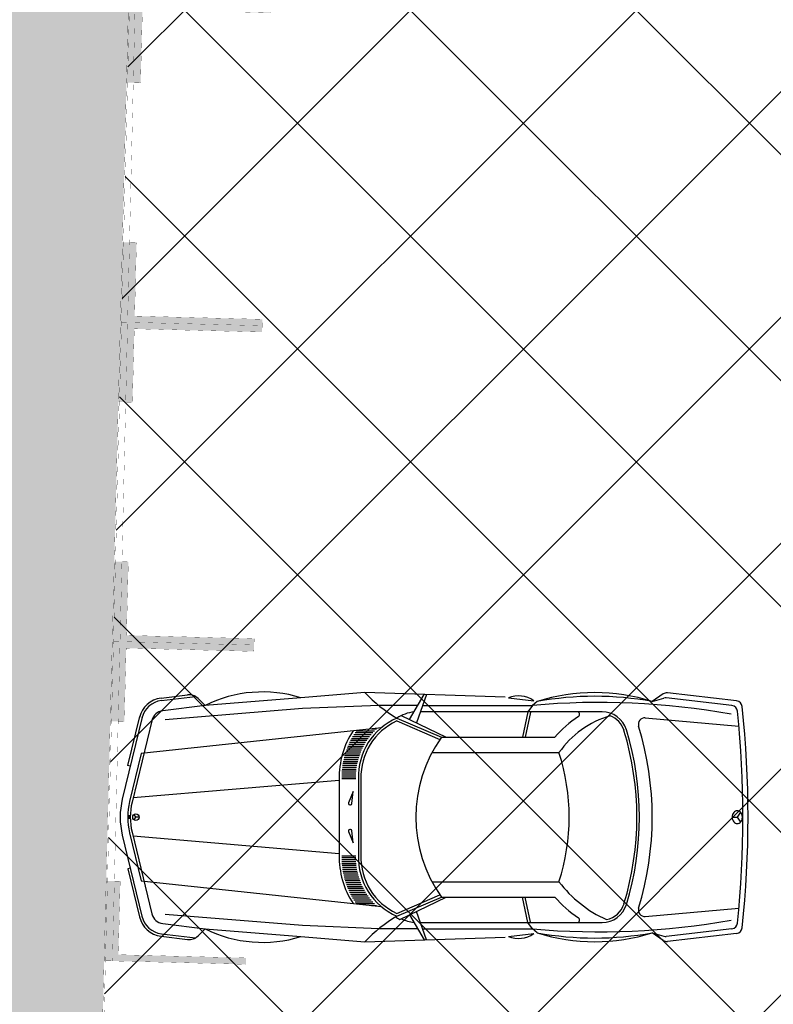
# Model space of a CAD drawing. Header units: millimetres. Extents: x 747415 to 1601423, y -236173 to 551995.
# Tile 518 of 549: x 1195488 to 1201387, y 200817 to 208523. Entities that reach past the tile are written whole.
import ezdxf

# ---------------------------------------------------------------- set-up
doc = ezdxf.new("R2010")
doc.units = ezdxf.units.MM
doc.header["$LTSCALE"] = 100
doc.header["$MEASUREMENT"] = 0
doc.linetypes.add('DASHED2', pattern=[9.525, 6.35, -3.175])
doc.layers.get('0').update_dxf_attribs({"linetype": 'CONTINUOUS', "lineweight": 0})
for name, color, linetype in [('T--A9041_VERHARDING_Parkeren', 9, 'CONTINUOUS'), ('T--L9041_VERHARDING_Wegen', 7, 'CONTINUOUS'), ('T--L9082_INRICHTING_SPECIFIEK_Auto', 8, 'CONTINUOUS')]:
    doc.layers.add(name, color=color, linetype=linetype)
for name, color, linetype, lineweight in [('T--A9041_VERHARDING_Wegen', 21, 'CONTINUOUS', 0), ('T--A9042_BEPLANTING', 90, 'CONTINUOUS', 0), ('T--L9067_BEHEERVOORZIENING_Belijning', 7, 'DASHED2', 0)]:
    doc.layers.add(name, color=color, linetype=linetype, lineweight=lineweight)
doc.layers.add('T--A9072_BELIJNING', color=7, linetype='CONTINUOUS', lineweight=0, true_color=0xffffff)

# ---------------------------------------------------------------- blocks, each defined once
blk = doc.blocks.new('auto09')
for points in [[(-4594.1, 932), (-4388.1, 957.8)], [(-4591.6, 912.2), (-4326.1, 945.3)], [(-1900, 938.8), (-3000, 975), (-3500, 934.7), (-4250, 874.2), (-4581.7, 832.8)], [(-4250, 874.2), (-4305, 929.2)], [(-2649.6, 763.9), (-2535.4, 959.7)], [(-2517.5, 959.1), (-2594.3, 737.1)], [(-1875.7, 933.5), (-1677.9, 911.4)], [(-665.6, 964.1), (-750, 905), (-659.8, 931.8)], [(-126.1, 873.6), (-639.8, 933.5)], [(-89.6, 909.6), (-631.1, 972.8)], [(-2584.8, 875), (-2890.7, 875), (-3487.6, 849.1), (-4561.4, 762.1)], [(-2546.7, 875), (-1686.5, 875), (-1723.7, 825), (-1764.2, 625)], [(-1650, 905), (-1686.5, 875)], [(-4742.5, 783), (-4898, 141.4)], [(-4835.3, 400), (-4854.8, 404.7), (-4761.9, 787.7)], [(-2750, 775), (-2400, 625), (-1513.4, 625)], [(-2714.2, 795.1), (-2362.7, 625)], [(-1143.1, 825), (-1338.3, 825), (-2563.9, 825)], [(-1704.1, 821), (-1743.8, 625)], [(-804.1, 777.1), (-71.2, 713.2)], [(-2870.3, 700), (-4749.9, 497.7), (-4840.9, 122.5)], [(-4664.7, 764.2), (-4821.4, 117.8)], [(-2749.8, 753.1), (-2411.7, 608.3)], [(-2474.2, 505), (-1480, 505)], [(-3200, 287.2), (-4813.6, 150)], [(-3200, 300), (-3200, -300)], [(-3050, 300), (-3050, -300)], [(-3030, 300), (-3030, -300)], [(-3102.1, 106.8), (-3091.7, 200), (-3127, 113.1)], [(-4835.4, 9.7), (-4855.4, 9.7)], [(-4766.9, 0), (-4791.9, 0), (-4804.4, 21.7)], [(-4804.4, -21.7), (-4791.9, 0)], [(-124.1, 0), (-84.1, 0)], [(-58.7, 38.6), (-84.1, 0), (-58.7, -38.6)], [(-4835.4, -9.7), (-4855.4, -9.7)], [(-4898, -141.4), (-4744.2, -776)], [(-4840.9, -122.5), (-4749.9, -497.7), (-2870.3, -700)], [(-4821.4, -117.8), (-4666.5, -757.1)], [(-3200, -287.2), (-4813.6, -150)], [(-3127, -113.1), (-3091.7, -200), (-3102.1, -106.8)], [(-4835.3, -400), (-4854.8, -404.7), (-4763.6, -780.7)], [(-2474.2, -505), (-1480, -505)], [(-2749.8, -753.1), (-2411.7, -608.3)], [(-2750, -775), (-2400, -625), (-1513.4, -625)], [(-2725.6, -800.6), (-2362.7, -625)], [(-1650, -905), (-1686.5, -875), (-1723.7, -825), (-1764.2, -625)], [(-1704.1, -821), (-1743.8, -625)], [(-2584.8, -875), (-2890.7, -875), (-3487.6, -849.1), (-4561.4, -762.1)], [(-2649.6, -763.9), (-2535.4, -959.7)], [(-2517.5, -959.1), (-2594.3, -737.1)], [(-804.1, -777.1), (-71.2, -713.2)], [(-4581.7, -832.8), (-4250, -874.2), (-3500, -934.7), (-3000, -975), (-1900, -938.8)], [(-2563.9, -825), (-1143.1, -825)], [(-4591.6, -912.2), (-4326.1, -945.3)], [(-4250, -874.2), (-4305, -929.2)], [(-2546.7, -875), (-1686.5, -875)], [(-1875.7, -933.5), (-1677.9, -911.4)], [(-665.6, -964.1), (-750, -905), (-659.8, -931.8)], [(-126.1, -873.6), (-639.8, -933.5)], [(-89.6, -909.6), (-631.1, -972.8)], [(-4594.1, -932), (-4388.1, -957.8)]]:
    blk.add_lwpolyline(points)
at = {"color": 0}
for points in [[(-3103.3, 616.7), (-2973.9, 616.7)], [(-3094.9, 631.7), (-2962.9, 631.7)], [(-3085.9, 646.7), (-2951, 646.7)], [(-3076.4, 661.7), (-2938.2, 661.7)], [(-3066.2, 676.7), (-2924.4, 676.7)], [(-2947.3, 691.7), (-2909.4, 691.7)], [(-3137.9, 541.7), (-3018.2, 541.7)], [(-3131.9, 556.7), (-3010.6, 556.7)], [(-3125.5, 571.7), (-3002.5, 571.7)], [(-3118.6, 586.7), (-2993.7, 586.7)], [(-3111.2, 601.7), (-2984.2, 601.7)], [(-3161.5, 466.7), (-3047.5, 466.7)], [(-3157.6, 481.7), (-3042.6, 481.7)], [(-3153.3, 496.7), (-3037.3, 496.7)], [(-3148.6, 511.7), (-3031.5, 511.7)], [(-3143.5, 526.7), (-3025.1, 526.7)], [(-3175.4, 391.7), (-3064.4, 391.7)], [(-3173.4, 406.7), (-3061.9, 406.7)], [(-3171, 421.7), (-3059, 421.7)], [(-3168.2, 436.7), (-3055.6, 436.7)], [(-3165.1, 451.7), (-3051.8, 451.7)], [(-3180.2, 316.7), (-3070.2, 316.7)], [(-3180, 331.7), (-3069.9, 331.7)], [(-3179.4, 346.7), (-3069.2, 346.7)], [(-3178.4, 361.7), (-3068, 361.7)], [(-3177.1, 376.7), (-3066.4, 376.7)], [(-3180.1, 301.7), (-3070.1, 301.7)], [(-3180.1, -301.7), (-3070.1, -301.7)], [(-3180.2, -316.7), (-3070.2, -316.7)], [(-3180, -331.7), (-3069.9, -331.7)], [(-3179.4, -346.7), (-3069.2, -346.7)], [(-3178.4, -361.7), (-3068, -361.7)], [(-3177.1, -376.7), (-3066.4, -376.7)], [(-3175.4, -391.7), (-3064.4, -391.7)], [(-3173.4, -406.7), (-3061.9, -406.7)], [(-3171, -421.7), (-3059, -421.7)], [(-3168.2, -436.7), (-3055.6, -436.7)], [(-3165.1, -451.7), (-3051.8, -451.7)], [(-3161.5, -466.7), (-3047.5, -466.7)], [(-3157.6, -481.7), (-3042.6, -481.7)], [(-3153.3, -496.7), (-3037.3, -496.7)], [(-3148.6, -511.7), (-3031.5, -511.7)], [(-3143.5, -526.7), (-3025.1, -526.7)], [(-3137.9, -541.7), (-3018.2, -541.7)], [(-3131.9, -556.7), (-3010.6, -556.7)], [(-3125.5, -571.7), (-3002.5, -571.7)], [(-3118.6, -586.7), (-2993.7, -586.7)], [(-3111.2, -601.7), (-2984.2, -601.7)], [(-3103.3, -616.7), (-2973.9, -616.7)], [(-3094.9, -631.7), (-2962.9, -631.7)], [(-3085.9, -646.7), (-2951, -646.7)], [(-3076.4, -661.7), (-2938.2, -661.7)], [(-3066.2, -676.7), (-2924.4, -676.7)], [(-2947.3, -691.7), (-2909.4, -691.7)]]:
    blk.add_lwpolyline(points, dxfattribs=at)
blk.add_circle((-4791.9, 0), 25)
for centre, radius, start, end in [((-4569.3, 733.6), 200, 97.11891, 166.37301), ((-4375.7, 858.5), 100, 45, 97.11891), ((-3799.5, -32.3), 1012.3, 72.79174, 116.42687), ((-2067.3, 1884.6), 1302.8, 224.28235, 238.39804), ((-1796.7, 744.1), 205.2, 54.62698, 112.627), ((-1200, -506.4), 1481.4, 72.31637, 107.68363), ((-1200, -1558.2), 2504, 79.6469, 100.3531), ((-636.9, 923.1), 50, 83.34557, 124.99202), ((-645.6, 883.9), 50, 83.34557, 106.55653), ((-4569.3, 733.6), 180, 97.11891, 166.37301), ((-1168.5, -5077.3), 5974.8, 80.00387, 94.97394), ((-131.9, 823.9), 50, 5.82009, 83.34557), ((-95.4, 860), 50, 6.04557, 83.34557), ((-8215.3, 0), 8215.3, 353.95443, 6.04557), ((-4569.3, 733.6), 100, 97.11891, 166.37301), ((-2546.2, 314), 504, 113.85459, 181.59412), ((-2579.8, 514.5), 311.2, 96.44152, 123.15142), ((-862.6, 70.9), 854.7, 122.94071, 139.58811), ((-862.6, 70.9), 754.7, 106.74929, 144.88805), ((-1338.3, 805), 20, 302.94071, 90), ((-1143.1, 625), 200, 16.95049, 90), ((-1143.1, 625), 180, 16.95049, 69.50583), ((-808.4, 727.3), 50, 85.0236, 196.95556), ((-8215.3, 0), 8175.3, 354.17991, 5.82009), ((-2546.2, 314), 484, 114.87685, 181.59412), ((-3193.8, 0), 2443.7, 343.04444, 16.95556), ((-2546.2, 314), 654, 146.36607, 181.59412), ((-1523.4, 0), 1076.6, 144.51066, 215.48934), ((-3193.8, 0), 2323.7, 343.04951, 16.95049), ((-3193.8, 0), 2343.7, 343.04951, 16.95049), ((-3033.9, 0), 1633.9, 341.99649, 18.00351), ((-4314.9, 0), 600, 166.37301, 193.62699), ((-4335.5, 0), 520, 166.37301, 193.62699), ((-4335.5, 0), 500, 166.37301, 193.62699), ((-3115, 108.2), 13, 157.88876, 353.67711), ((-61.8, 0), 62.3, 161.66631, 180), ((-61.8, 0), 62.3, 180, 198.33369), ((-72.7, 3.6), 50.8, 141.34019, 161.66631), ((-79.7, 9.2), 41.9, 117.37363, 141.34019), ((-84.1, 17.7), 32.3, 90, 117.37363), ((-84.1, 17.7), 32.3, 62.62637, 90), ((-88.5, 9.2), 41.9, 38.65981, 62.62637), ((-95.5, 3.6), 50.8, 18.33369, 38.65981), ((-106.4, 0), 62.3, 0, 18.33369), ((-72.7, -3.6), 50.8, 198.33369, 218.65981), ((-79.7, -9.2), 41.9, 218.65981, 242.62637), ((-84.1, -17.7), 32.3, 242.62637, 270), ((-84.1, -17.7), 32.3, 270, 297.37363), ((-88.5, -9.2), 41.9, 297.37363, 321.34019), ((-95.5, -3.6), 50.8, 321.34019, 341.66631), ((-106.4, 0), 62.3, 341.66631, 0), ((-3115, -108.2), 13, 6.32289, 202.11124), ((-2546.2, -314), 654, 178.40588, 213.63393), ((-2546.2, -314), 504, 178.40588, 246.14541), ((-2546.2, -314), 484, 178.40588, 245.12315), ((-719.6, 67.9), 952.1, 216.99463, 245.94303), ((-862.6, -70.9), 854.7, 220.41189, 237.05929), ((-1143.1, -625), 200, 270, 343.04951), ((-1143.1, -625), 180, 281.35433, 343.04951), ((-4569.3, -733.6), 100, 193.62699, 262.88109), ((-808.4, -727.3), 50, 163.04444, 274.9764), ((-4569.3, -733.6), 200, 193.62699, 262.88109), ((-4569.3, -733.6), 180, 193.62699, 262.88109), ((-2067.3, -1884.6), 1302.8, 121.60196, 135.71765), ((-2579.8, -514.5), 321.2, 236.01938, 243.00055), ((-2579.8, -514.5), 311.2, 244.4102, 263.55848), ((-1168.5, 5077.3), 5974.8, 265.02606, 279.99613), ((-1338.3, -805), 20, 270, 57.05929), ((-131.9, -823.9), 50, 276.65443, 354.17991), ((-3799.5, 32.3), 1012.3, 243.57313, 287.20826), ((-1796.7, -744.1), 205.2, 247.373, 305.37302), ((-1200, 1558.2), 2504, 259.6469, 280.3531), ((-1200, 506.4), 1481.4, 252.31637, 287.68363), ((-95.4, -860), 50, 276.65443, 353.95443), ((-4375.7, -858.5), 100, 262.88109, 315), ((-636.9, -923.1), 50, 235.00798, 276.65443), ((-645.6, -883.9), 50, 253.44347, 276.65443)]:
    blk.add_arc(centre, radius, start, end)
blk.add_solid([(-4855.4, 9.7), (-4835.4, 9.7), (-4855.4, -9.7), (-4835.4, -9.7)])
blk = doc.blocks.new('9041_parkeerplaats_2500x5000_hoeklijn')
at = {"layer": 'T--A9072_BELIJNING', "linetype": 'Continuous'}
h = blk.add_hatch(color=256, dxfattribs=at)
h.paths.add_polyline_path([(-1200, -1390), (-1250, -1390), (-1250, -2500), (-625, -2500), (-625, -2390), (-1200, -2390)])
h.paths.add_polyline_path([(1250, -1390), (1200, -1390), (1200, -2390), (625, -2390), (625, -2500), (1250, -2500)])
at = {"layer": 'T--L9067_BEHEERVOORZIENING_Belijning', "const_width": 1}
for points in [[(-1200, -1390), (-1250, -1390), (-1250, -2500), (-625, -2500), (-625, -2390), (-1200, -2390)], [(1250, -1390), (1200, -1390), (1200, -2390), (625, -2390), (625, -2500), (1250, -2500)]]:
    blk.add_lwpolyline(points, close=True, dxfattribs=at)
blk = doc.blocks.new('*U277')
at = {"layer": 'T--L9067_BEHEERVOORZIENING_Belijning'}
blk.add_blockref('9041_parkeerplaats_2500x5000_hoeklijn', (0, 1945, -0.5), dxfattribs=at)
blk = doc.blocks.new('*U278')
at = {"layer": 'T--L9067_BEHEERVOORZIENING_Belijning', "color": 0, "linetype": 'ByBlock', "lineweight": -2, "transparency": 16777216}
for p in [(30000, 0), (32500, 0), (35000, 0)]:
    blk.add_blockref('*U277', p, dxfattribs=at)

msp = doc.modelspace()

# ---------------------------------------------------------------- hatches: boundary and pattern name
at = {"layer": 'T--A9041_VERHARDING_Parkeren', "linetype": 'Continuous'}
h = msp.add_hatch(dxfattribs=at)
h.set_pattern_fill('ANSI37', color=256, scale=10000, style=0)
h.paths.add_polyline_path([(1196976.756, 233647.586), (1207473.356, 233383.525), (1207473.356, 200429.823), (1196096.768, 198667.408)])
at = {"layer": 'T--A9041_VERHARDING_Wegen'}
h = msp.add_hatch(dxfattribs=at)
h.set_pattern_fill('AR-HBONE', color=256, scale=100, style=0)
h.paths.add_polyline_path([(1157219.877, 186989.02), (1166013.356, 188713.845), (1171076.5, 182434.5), (1191537.356, 182434.5), (1191537.356, 190613.845), (1191120.175, 198269.487), (1192222.6, 243789.818), (1212387.27, 243997.91), (1211269.113, 199451.254), (1213661.693, 196083.121), (1212680.034, 153087.458), (1212973.022, 136685.342), (1196565.863, 137581.2), (1190892.469, 143209.936), (1190892.469, 149163.108), (1190746.023, 149516.661), (1190392.469, 149663.108), (1185587.356, 149671.978), (1185587.356, 154063.108), (1189387.356, 154063.108), (1189740.909, 154209.554), (1189887.356, 154563.108), (1189887.356, 162563.108), (1189740.909, 162916.661), (1189387.356, 163063.108), (1185387.356, 163063.108), (1185387.356, 165563.108), (1189387.356, 165563.108), (1189740.909, 165709.554), (1189887.356, 166063.108), (1189887.356, 175563.108), (1189740.909, 175916.661), (1189387.356, 176063.108), (1166029.628, 176063.108)])
h.paths.add_polyline_path([(1196096.768, 199110.827), (1206644.871, 200894.085), (1207611.99, 238894.35), (1197115.39, 239158.411)], flags=16)
h.paths.add_polyline_path([(1196893.953, 191994.411), (1204362.7, 190673.157), (1205797.433, 189223.819), (1206187.356, 187222.07), (1205806.518, 166130.186), (1202755.076, 152437.2), (1196650.761, 153995.189)], flags=16)
h.paths.add_polyline_path([(1195756.125, 149888.887), (1196243.5, 147133), (1197847.5, 144918.5), (1200253.698, 143574.766), (1207742.785, 143170.331), (1207742.785, 146829.562)], flags=16)
at = {"layer": 'T--A9042_BEPLANTING'}
h = msp.add_hatch(dxfattribs=at)
h.set_pattern_fill('GRASS', color=256, scale=1500, style=0)
edge = h.paths.add_edge_path()
edge.add_line((1194589.183, 247525.193), (1194593.64, 247264.881))
edge.add_line((1194593.64, 247264.881), (1189597.042, 247120.843))
edge.add_line((1189597.042, 247120.843), (1179615.176, 246734.424))
edge.add_line((1179615.176, 246734.424), (1169673.169, 246260.926))
edge.add_line((1169673.169, 246260.926), (1159743.156, 245284.429))
edge.add_line((1159743.156, 245284.429), (1149794.302, 244232.037))
edge.add_line((1149794.302, 244232.037), (1139904.319, 243419.621))
edge.add_line((1139904.319, 243419.621), (1138613.747, 243325.021))
edge.add_line((1138613.747, 243325.021), (1135690.007, 243117.197))
edge.add_line((1135690.007, 243117.197), (1132771.926, 242932.503))
edge.add_line((1132771.926, 242932.503), (1129859.398, 242758.599))
edge.add_line((1129859.398, 242758.599), (1126616.556, 242566.575))
edge.add_line((1126616.556, 242566.575), (1123385.964, 242364.695))
edge.add_line((1123385.964, 242364.695), (1120184.728, 242139.833))
edge.add_line((1120184.728, 242139.833), (1117014.113, 241880.011))
edge.add_line((1117014.113, 241880.011), (1113876.289, 241570.228))
edge.add_line((1113876.289, 241570.228), (1110773.76, 241198.319))
edge.add_line((1110773.76, 241198.319), (1107692.214, 240764.72))
edge.add_line((1107692.214, 240764.72), (1104624.361, 240306.925))
edge.add_line((1104624.361, 240306.925), (1101572.465, 239835.828))
edge.add_line((1101572.465, 239835.828), (1100403.086, 239650.924))
edge.add_line((1100403.086, 239650.924), (1097780.987, 239217.99))
edge.add_line((1097780.987, 239217.99), (1095157.329, 238732.83))
edge.add_line((1095157.329, 238732.83), (1092526.922, 238274.052))
edge.add_line((1092526.922, 238274.052), (1089457.602, 237766.051))
edge.add_line((1089457.602, 237766.051), (1086388.73, 237224.846))
edge.add_line((1086388.73, 237224.846), (1083401.545, 236651.668))
edge.add_line((1083401.545, 236651.668), (1080469.385, 236024.459))
edge.add_line((1080469.385, 236024.459), (1077519.444, 235269.823))
edge.add_line((1077519.444, 235269.823), (1074567.867, 234454.498))
edge.add_line((1074567.867, 234454.498), (1071611.505, 233602.32))
edge.add_line((1071611.505, 233602.32), (1068661.406, 232725.291))
edge.add_line((1068661.406, 232725.291), (1065719.424, 231822.381))
edge.add_line((1065719.424, 231822.381), (1062684.54, 230856.109))
edge.add_line((1062684.54, 230856.109), (1059866.196, 229920.836))
edge.add_line((1059866.196, 229920.836), (1056845.381, 228880.035))
edge.add_line((1056845.381, 228880.035), (1054034.15, 227860.451))
edge.add_line((1054034.15, 227860.451), (1051908.682, 227043.859))
edge.add_line((1051908.682, 227043.859), (1051192.354, 226766.278))
edge.add_line((1051192.354, 226766.278), (1050671.69, 226564.519))
edge.add_line((1050671.69, 226564.519), (1049927.631, 226262.62))
edge.add_line((1049927.631, 226262.62), (1049070.32, 225903.54))
edge.add_line((1049070.32, 225903.54), (1048360.834, 225606.376))
edge.add_line((1048360.834, 225606.376), (1045574.185, 224396.868))
edge.add_line((1045574.185, 224396.868), (1042746.023, 223102.062))
edge.add_line((1042746.023, 223102.062), (1039916.204, 221736.561))
edge.add_line((1039916.204, 221736.561), (1037264.038, 220364.549))
edge.add_line((1037264.038, 220364.549), (1036639.036, 220037.907))
edge.add_line((1036639.036, 220037.907), (1035761.731, 219567.084))
edge.add_line((1035761.731, 219567.084), (1034455.173, 218860.02))
edge.add_line((1034455.173, 218860.02), (1031834.519, 217415.207))
edge.add_line((1031834.519, 217415.207), (1029063.532, 215837.52))
edge.add_line((1029063.532, 215837.52), (1026493.513, 214322.916))
edge.add_line((1026493.513, 214322.916), (1023661.374, 212596.81))
edge.add_line((1023661.374, 212596.81), (1021148.701, 211011.913))
edge.add_line((1021148.701, 211011.913), (1018664.489, 209394.723))
edge.add_line((1018664.489, 209394.723), (1016111.63, 207674.051))
edge.add_line((1016111.63, 207674.051), (1013541.964, 205866.676))
edge.add_line((1013541.964, 205866.676), (1011054.819, 204060.939))
edge.add_line((1011054.819, 204060.939), (1008551.61, 202180.933))
edge.add_line((1008551.61, 202180.933), (1006071.977, 200261.271))
edge.add_line((1006071.977, 200261.271), (1003623.026, 198305.877))
edge.add_line((1003623.026, 198305.877), (1001255.469, 196356.541))
edge.add_line((1001255.469, 196356.541), (998895.97, 194358.237))
edge.add_line((998895.97, 194358.237), (996592.894, 192340.973))
edge.add_line((996592.894, 192340.973), (994271.188, 190253.094))
edge.add_line((994271.188, 190253.094), (992089.799, 188232.713))
edge.add_line((992089.799, 188232.713), (989855.126, 186096.735))
edge.add_line((989855.126, 186096.735), (987565.682, 183840.779))
edge.add_line((987565.682, 183840.779), (985556.73, 181812.43))
edge.add_line((985556.73, 181812.43), (983340.235, 179499.914))
edge.add_line((983340.235, 179499.914), (981234.422, 177237.565))
edge.add_line((981234.422, 177237.565), (979162.94, 174943.215))
edge.add_line((979162.94, 174943.215), (977214.691, 172724.59))
edge.add_line((977214.691, 172724.59), (975036.892, 170165.071))
edge.add_line((975036.892, 170165.071), (973160.412, 167901.106))
edge.add_line((973160.412, 167901.106), (971300.145, 165540.186))
edge.add_line((971300.145, 165540.186), (970653.489, 164750.347))
edge.add_line((970653.489, 164750.347), (969323.906, 163031.694))
edge.add_line((969323.906, 163031.694), (967532.389, 160664.585))
edge.add_line((967532.389, 160664.585), (965620.33, 158124.446))
edge.add_line((965620.33, 158124.446), (963729.485, 155559.861))
edge.add_line((963729.485, 155559.861), (962160.024, 153368.205))
edge.add_line((962160.024, 153368.205), (960583.853, 151476.839))
edge.add_line((960583.853, 151476.839), (957868.106, 147829.141))
edge.add_line((957868.106, 147829.141), (955546.579, 144354.957))
edge.add_line((955546.579, 144354.957), (952781.766, 139999.101))
edge.add_line((952781.766, 139999.101), (950228.309, 135925.671))
edge.add_line((950228.309, 135925.671), (947689.507, 131669.07))
edge.add_line((947689.507, 131669.07), (945836.511, 128467.426))
edge.add_line((945836.511, 128467.426), (939785.242, 117718.876))
edge.add_line((939785.242, 117718.876), (930712.869, 102774.401))
edge.add_line((930712.869, 102774.401), (922173.53, 90199.799))
edge.add_arc((831492.457, 157259.067), 112782.989, 306.60619454, 323.5168236, ccw=False)
edge.add_line((898746.269, 66722.183), (906881.323, 58450.839))
edge.add_arc((1039056.702, -43733.649), 167068.849, 138.06483794, 142.29247104, ccw=False)
edge.add_line((914773.924, 67916.66), (924725.806, 83316.857))
edge.add_line((924725.806, 83316.857), (935036.865, 100427.915))
edge.add_line((935036.865, 100427.915), (938271.243, 105214.41))
edge.add_line((938271.243, 105214.41), (944567.151, 115601.153))
edge.add_line((944567.151, 115601.153), (949536.685, 124088.131))
edge.add_line((949536.685, 124088.131), (954824.472, 132626.587))
edge.add_line((954824.472, 132626.587), (959827.89, 140132.671))
edge.add_line((959827.89, 140132.671), (963059.812, 145135.12))
edge.add_line((963059.812, 145135.12), (965500.197, 148828.356))
edge.add_line((965500.197, 148828.356), (966613.361, 150562.786))
edge.add_line((966613.361, 150562.786), (968025.373, 152669.584))
edge.add_line((968025.373, 152669.584), (969925.147, 155201.552))
edge.add_line((969925.147, 155201.552), (971712.101, 157704.465))
edge.add_line((971712.101, 157704.465), (973307.285, 159791.446))
edge.add_line((973307.285, 159791.446), (974380.773, 161326.936))
edge.add_line((974380.773, 161326.936), (975513.5, 162711.848))
edge.add_line((975513.5, 162711.848), (977022.752, 164676.523))
edge.add_line((977022.752, 164676.523), (979125.989, 167160.936))
edge.add_line((979125.989, 167160.936), (980701.644, 168861.659))
edge.add_line((980701.644, 168861.659), (983077.997, 171627.505))
edge.add_line((983077.997, 171627.505), (985074.319, 173856.029))
edge.add_line((985074.319, 173856.029), (986909.132, 175828.505))
edge.add_line((986909.132, 175828.505), (989063.699, 178159.256))
edge.add_line((989063.699, 178159.256), (991154.428, 180245.145))
edge.add_line((991154.428, 180245.145), (993121.205, 182057.606))
edge.add_line((993121.205, 182057.606), (995324.494, 184142.051))
edge.add_line((995324.494, 184142.051), (997280.219, 186006.612))
edge.add_line((997280.219, 186006.612), (999623.744, 188200.448))
edge.add_line((999623.744, 188200.448), (1002349.065, 190608.065))
edge.add_line((1002349.065, 190608.065), (1004754.956, 192653.066))
edge.add_line((1004754.956, 192653.066), (1007294.928, 194741.918))
edge.add_line((1007294.928, 194741.918), (1008978.786, 196161.928))
edge.add_line((1008978.786, 196161.928), (1011076.047, 197755.95))
edge.add_line((1011076.047, 197755.95), (1013065.241, 199247.814))
edge.add_line((1013065.241, 199247.814), (1015821.037, 201346.882))
edge.add_line((1015821.037, 201346.882), (1017686.716, 202722.52))
edge.add_line((1017686.716, 202722.52), (1020957.031, 204817.97))
edge.add_line((1020957.031, 204817.97), (1023228.197, 206313.401))
edge.add_line((1023228.197, 206313.401), (1026470.58, 208376.744))
edge.add_line((1026470.58, 208376.744), (1028603.548, 209658.432))
edge.add_line((1028603.548, 209658.432), (1030968.801, 211111.637))
edge.add_line((1030968.801, 211111.637), (1032974.557, 212278.47))
edge.add_line((1032974.557, 212278.47), (1034989.373, 213415.47))
edge.add_line((1034989.373, 213415.47), (1036654.679, 214452.728))
edge.add_line((1036654.679, 214452.728), (1038246.03, 215241.653))
edge.add_line((1038246.03, 215241.653), (1039948.347, 216202.761))
edge.add_line((1039948.347, 216202.761), (1041825.775, 217172.039))
edge.add_line((1041825.775, 217172.039), (1043014.131, 217759.859))
edge.add_line((1043014.131, 217759.859), (1045164.207, 218821.145))
edge.add_line((1045164.207, 218821.145), (1047341.541, 219812.404))
edge.add_line((1047341.541, 219812.404), (1050071.07, 221013.985))
edge.add_line((1050071.07, 221013.985), (1051244.22, 221490.97))
edge.add_line((1051244.22, 221490.97), (1052347.556, 221956.97))
edge.add_line((1052347.556, 221956.97), (1053649.506, 222430.47))
edge.add_line((1053649.506, 222430.47), (1054533.126, 222784.97))
edge.add_line((1054533.126, 222784.97), (1056086.056, 223306.47))
edge.add_line((1056086.056, 223306.47), (1057869.317, 223968.97))
edge.add_line((1057869.317, 223968.97), (1060574.556, 224929.97))
edge.add_line((1060574.556, 224929.97), (1063483.693, 225922.97))
edge.add_line((1063483.693, 225922.97), (1065608.903, 226631.593))
edge.add_line((1065608.903, 226631.593), (1069173.064, 227676.47))
edge.add_line((1069173.064, 227676.47), (1072281.977, 228625.637))
edge.add_line((1072281.977, 228625.637), (1075375.394, 229611.47))
edge.add_line((1075375.394, 229611.47), (1077123.927, 230119.62))
edge.add_line((1077123.927, 230119.62), (1080375.394, 230986.97))
edge.add_line((1080375.394, 230986.97), (1082892.594, 231747.063))
edge.add_line((1082892.594, 231747.063), (1087287.423, 232727.295))
edge.add_line((1087287.423, 232727.295), (1089726.851, 233304.236))
edge.add_line((1089726.851, 233304.236), (1092683.446, 233905.227))
edge.add_line((1092683.446, 233905.227), (1095564.394, 234529.046))
edge.add_line((1095564.394, 234529.046), (1098820.303, 235134.124))
edge.add_line((1098820.303, 235134.124), (1101429.17, 235680.801))
edge.add_line((1101429.17, 235680.801), (1102775.394, 235932.97))
edge.add_line((1102775.394, 235932.97), (1105482.445, 236248.973))
edge.add_line((1105482.445, 236248.973), (1107758.807, 236612.397))
edge.add_line((1107758.807, 236612.397), (1110496.735, 236978.709))
edge.add_line((1110496.735, 236978.709), (1115376.091, 237663.748))
edge.add_line((1115376.091, 237663.748), (1120160.891, 238162.648))
edge.add_line((1120160.891, 238162.648), (1122883.614, 238303.454))
edge.add_line((1122883.614, 238303.454), (1125390.669, 238461.915))
edge.add_line((1125390.669, 238461.915), (1128123.405, 238391.97))
edge.add_line((1128123.405, 238391.97), (1132768.171, 238736.47))
edge.add_line((1132768.171, 238736.47), (1135790.587, 239107.966))
edge.add_line((1135790.587, 239107.966), (1138342.94, 239481.456))
edge.add_line((1138342.94, 239481.456), (1142060.43, 239524.47))
edge.add_line((1142060.43, 239524.47), (1147419.918, 239838.053))
edge.add_line((1147419.918, 239838.053), (1152508.673, 240937.759))
edge.add_line((1152508.673, 240937.759), (1161790.445, 241405.25))
edge.add_line((1161790.445, 241405.25), (1166293.104, 242414.317))
edge.add_line((1166293.104, 242414.317), (1170003.913, 243136.47))
edge.add_line((1170003.913, 243136.47), (1182817.631, 243902.97))
edge.add_line((1182817.631, 243902.97), (1191677.387, 244103.47))
edge.add_line((1191677.387, 244103.47), (1200992.076, 244164.47))
edge.add_line((1200992.076, 244164.47), (1212315.556, 244345.47))
edge.add_line((1212315.556, 244345.47), (1212435.36, 247419.97))
edge.add_line((1212435.36, 247419.97), (1205479.36, 247503.517))
edge.add_line((1205479.36, 247503.517), (1202606.248, 247460.622))
edge.add_line((1202606.248, 247460.622), (1194593.64, 247264.881))

# ---------------------------------------------------------------- linework, layer by layer
at = {"layer": 'T--A9041_VERHARDING_Parkeren', "linetype": 'Continuous', "const_width": 1}
msp.add_lwpolyline([(1196976.756, 233647.586), (1207473.356, 233383.525), (1207473.356, 200429.823), (1196096.768, 198667.408)], close=True, dxfattribs=at)
at = {"layer": 'T--A9041_VERHARDING_Wegen', "const_width": 1}
msp.add_lwpolyline([(1196096.768, 199110.827), (1206644.871, 200894.085), (1207611.99, 238894.35), (1197115.39, 239158.411)], close=True, dxfattribs=at)
at = {"layer": 'T--L9041_VERHARDING_Wegen', "const_width": 1}
msp.add_lwpolyline([(1197085.55, 237972.221), (1196214.402, 201156.482)], dxfattribs=at)

# ---------------------------------------------------------------- block references
at = {"layer": 'T--L9067_BEHEERVOORZIENING_Belijning', "rotation": 268.5406850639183}
msp.add_blockref('*U278', (1197626.926, 237382.239, 0.5), dxfattribs=at)
at = {"layer": 'T--L9082_INRICHTING_SPECIFIEK_Auto'}
msp.add_blockref('auto09', (1201189.274, 202281.725), dxfattribs=at)

doc.saveas('drawing.dxf')
